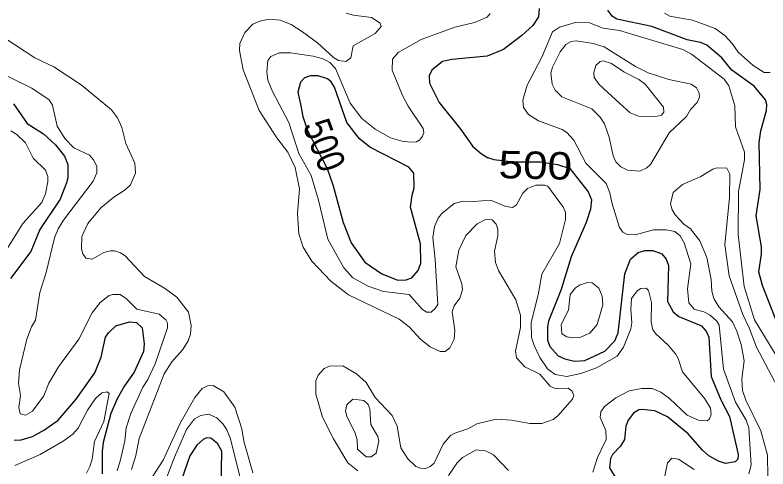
# Model space of a CAD drawing. Extents: x 577 to 602.9, y 7483.8 to 7511.6.
# Drawn here: x 580.747 to 582.941, y 7500.722 to 7502.046 of the extents above; entities that cross this region are included whole.
import ezdxf
from ezdxf.enums import TextEntityAlignment as Align

# ---------------------------------------------------------------- set-up
doc = ezdxf.new("R2010")
doc.units = 0
doc.header["$LTSCALE"] = 0.032
doc.layers.add('1', color=7, linetype='Continuous', lineweight=25)
doc.layers.add('2', color=7, linetype='Continuous', lineweight=13)
doc.layers.add('61', color=7, linetype='Continuous')

msp = doc.modelspace()

# ---------------------------------------------------------------- linework, layer by layer
at = {"layer": '1'}
for points in [[(582.2747, 7502.0656), (582.2731, 7502.041), (582.2564, 7502.0155), (582.2246, 7501.9861), (582.1705, 7501.9456), (582.1228, 7501.9265), (582.0202, 7501.9169), (581.9932, 7501.9106), (581.9622, 7501.8851), (581.9542, 7501.8692), (581.955, 7501.847), (581.9828, 7501.7913), (582.0464, 7501.7126), (582.0814, 7501.6625), (582.1061, 7501.641), (582.1244, 7501.6307), (582.1427, 7501.6251), (582.1994, 7501.6183), (582.2777, 7501.6183), (582.3277, 7501.6099), (582.3645, 7501.5981), (582.417, 7501.5305), (582.4273, 7501.5074), (582.4242, 7501.4804), (582.4114, 7501.4414), (582.3677, 7501.3412), (582.3383, 7501.2458)], [(582.9776, 7501.1234), (582.9259, 7501.2569), (582.9148, 7501.2975), (582.9227, 7501.3484), (582.9227, 7501.3699), (582.9068, 7501.4605), (582.9188, 7501.5376), (582.9156, 7501.6744), (582.9203, 7501.7086), (582.937, 7501.7674), (582.9378, 7501.7857), (582.9339, 7501.7985), (582.9013, 7501.839), (582.8361, 7501.8851), (582.8074, 7501.9209), (582.7629, 7501.9583), (582.7446, 7501.9662), (582.7064, 7501.9734), (582.6031, 7502.0132), (582.5013, 7502.0346), (582.4878, 7502.0426), (582.475, 7502.0601)], [(580.7424, 7501.7873), (580.7829, 7501.7301), (580.8298, 7501.6999), (580.8648, 7501.6673), (580.8911, 7501.6347), (580.9006, 7501.61), (580.9006, 7501.5718), (580.8974, 7501.5567), (580.8783, 7501.509), (580.8195, 7501.4208), (580.7932, 7501.3563), (580.7336, 7501.2776)], [(582.3383, 7501.2458), (582.3017, 7501.1536), (582.2985, 7501.1377), (582.2985, 7501.0979), (582.3057, 7501.0796), (582.3303, 7501.0518), (582.3494, 7501.043), (582.3772, 7501.0367), (582.4082, 7501.0383), (582.4663, 7501.0661), (582.4949, 7501.0963), (582.5053, 7501.1194), (582.5243, 7501.2911), (582.541, 7501.3341), (582.5633, 7501.3532), (582.5824, 7501.3595), (582.6062, 7501.3595), (582.6325, 7501.35), (582.6452, 7501.3341), (582.6516, 7501.3158), (582.6484, 7501.2108), (582.6651, 7501.1806), (582.6818, 7501.1671), (582.7478, 7501.1401), (582.7621, 7501.1226), (582.7693, 7501.1067), (582.7756, 7500.9914), (582.8042, 7500.9238), (582.8297, 7500.8753), (582.8551, 7500.7647), (582.8535, 7500.7504), (582.8456, 7500.7425), (582.8178, 7500.7385), (582.7971, 7500.7449), (582.7693, 7500.7608), (582.751, 7500.7767), (582.7088, 7500.8244), (582.6484, 7500.8745), (582.6118, 7500.892), (582.5736, 7500.8959), (582.5649, 7500.8943), (582.5498, 7500.8848), (582.5339, 7500.8641), (582.5275, 7500.8474), (582.5235, 7500.8085), (582.5116, 7500.7886), (582.4886, 7500.7647), (582.483, 7500.7528), (582.4798, 7500.725), (582.5243, 7500.6518)], [(580.7447, 7500.8061), (580.7654, 7500.8069), (580.798, 7500.8164), (580.833, 7500.8363), (580.8728, 7500.8649), (580.9252, 7500.9262), (580.9793, 7501.0025), (580.9984, 7501.0486), (581.0111, 7501.1067), (581.0191, 7501.1194), (581.0413, 7501.1393), (581.0811, 7501.1512), (581.101, 7501.1496), (581.1177, 7501.1337), (581.1232, 7501.0868), (581.1217, 7501.0645), (581.0946, 7501.0041), (581.066, 7500.9643), (581.0445, 7500.9269), (581.0262, 7500.884), (581.004, 7500.7989), (581.0008, 7500.7727), (581.0008, 7500.7075)], [(581.3467, 7500.6081), (581.3499, 7500.7743), (581.3371, 7500.7965), (581.3181, 7500.8116), (581.3053, 7500.8132), (581.295, 7500.8085), (581.2767, 7500.7918), (581.2568, 7500.7608), (581.233, 7500.6932)]]:
    msp.add_lwpolyline(points, dxfattribs=at)
msp.add_lwpolyline([(581.5854, 7501.75), (581.5997, 7501.7094), (581.6563, 7501.5986), (581.6746, 7501.5476), (581.7037, 7501.4406), (581.7268, 7501.3818), (581.7665, 7501.3253), (581.8158, 7501.2911), (581.8628, 7501.2728), (581.8866, 7501.2736), (581.9033, 7501.28), (581.9224, 7501.3015), (581.9296, 7501.3229), (581.9288, 7501.3786), (581.9001, 7501.486), (581.9041, 7501.5209), (581.9105, 7501.5424), (581.9089, 7501.5854), (581.8946, 7501.6021), (581.7809, 7501.6609), (581.7506, 7501.6855), (581.7141, 7501.7325), (581.6783, 7501.8358), (581.6687, 7501.8509), (581.6576, 7501.8597), (581.6306, 7501.8684), (581.6083, 7501.8692), (581.5908, 7501.8629), (581.5789, 7501.8501), (581.5709, 7501.8215), (581.5789, 7501.7865)], close=True, dxfattribs=at)
at = {"layer": '2'}
for points in [[(581.7117, 7502.0521), (581.7339, 7502.0458), (581.7864, 7502.0386), (581.8111, 7502.0227), (581.8143, 7502.0124), (581.7968, 7501.9925), (581.7323, 7501.9567), (581.726, 7501.9217), (581.7109, 7501.9106), (581.6902, 7501.9138), (581.6751, 7501.9225), (581.6282, 7501.9654), (581.5852, 7501.9973), (581.5518, 7502.0187), (581.52, 7502.0314), (581.4874, 7502.0346), (581.4604, 7502.0283), (581.4397, 7502.0195), (581.4167, 7501.9957), (581.4024, 7501.9631), (581.4008, 7501.9424), (581.4119, 7501.8859), (581.4588, 7501.7682), (581.5097, 7501.6879), (581.5423, 7501.6458), (581.5638, 7501.6013), (581.5765, 7501.5392), (581.5701, 7501.4677), (581.5741, 7501.408), (581.5868, 7501.3691), (581.6123, 7501.3285), (581.6679, 7501.2697), (581.7188, 7501.2299), (581.8667, 7501.1591), (581.8962, 7501.1369), (581.9296, 7501.0995), (581.9566, 7501.078), (581.986, 7501.0645), (582.0003, 7501.0645), (582.0146, 7501.0756), (582.0266, 7501.1003), (582.0289, 7501.1265), (582.021, 7501.1806), (582.0274, 7501.1981), (582.0433, 7501.2204), (582.0512, 7501.2442), (582.0496, 7501.2617), (582.0313, 7501.3118), (582.0409, 7501.3603), (582.0608, 7501.4033), (582.0942, 7501.4367), (582.1164, 7501.4486), (582.1307, 7501.451), (582.1379, 7501.4486), (582.1498, 7501.4359), (582.1546, 7501.4215), (582.1538, 7501.4017), (582.1442, 7501.3571), (582.1474, 7501.3245), (582.1562, 7501.3015), (582.2071, 7501.2156), (582.2206, 7501.1711), (582.2206, 7501.1345), (582.2055, 7501.0661), (582.2087, 7501.0462), (582.2325, 7501.02), (582.2762, 7500.9985), (582.3065, 7500.9635), (582.3216, 7500.9572), (582.3589, 7500.958), (582.3709, 7500.9492), (582.3756, 7500.9365), (582.3717, 7500.9254), (582.3287, 7500.8776), (582.3152, 7500.8665), (582.2826, 7500.8546), (582.2476, 7500.8546), (582.1936, 7500.8641), (582.1498, 7500.8673), (582.0934, 7500.8538), (582.0663, 7500.8395), (582.0289, 7500.8268), (582.0162, 7500.8196), (581.9948, 7500.7942), (581.9685, 7500.7393), (581.9574, 7500.7289), (581.9439, 7500.7234), (581.9288, 7500.7242), (581.9152, 7500.7297), (581.8914, 7500.752), (581.8715, 7500.7838), (581.8604, 7500.8474)], [(581.6314, 7501.5066), (581.6099, 7501.5782), (581.5741, 7501.6426), (581.5447, 7501.7325), (581.4978, 7501.8231), (581.4843, 7501.8565), (581.4811, 7501.8804), (581.4835, 7501.9138), (581.493, 7501.9257), (581.5169, 7501.936), (581.5495, 7501.936), (581.6163, 7501.9265), (581.6449, 7501.9185), (581.6648, 7501.9074), (581.6815, 7501.8899), (581.7236, 7501.7889), (581.7578, 7501.7444), (581.7968, 7501.7134), (581.8413, 7501.6879), (581.8755, 7501.6784), (581.8993, 7501.6752), (581.9176, 7501.6768), (581.9272, 7501.6824), (581.9351, 7501.6927), (581.9383, 7501.7022), (581.9367, 7501.715), (581.893, 7501.7802), (581.8763, 7501.8112), (581.8461, 7501.8851), (581.8469, 7501.9177), (581.8636, 7501.9368), (581.9303, 7501.975), (582.0289, 7502.0108), (582.0862, 7502.0243), (582.1228, 7502.0402), (582.1323, 7502.0505)], [(582.6396, 7502.0513), (582.6555, 7502.0426), (582.7215, 7502.0314), (582.7875, 7502.0068), (582.8154, 7501.9861), (582.8376, 7501.9631), (582.8551, 7501.9376), (582.8981, 7501.8987), (582.9307, 7501.8788), (582.9482, 7501.8788)], [(582.7104, 7501.2069), (582.7072, 7501.2474), (582.7168, 7501.3206), (582.6977, 7501.3818), (582.6858, 7501.4025), (582.6699, 7501.4144), (582.6444, 7501.42), (582.6078, 7501.4192), (582.5546, 7501.4048), (582.5315, 7501.4064), (582.5188, 7501.4128), (582.5092, 7501.4263), (582.487, 7501.4955), (582.4806, 7501.5273), (582.4695, 7501.5551), (582.4106, 7501.614), (582.3756, 7501.6816), (582.355, 7501.7038), (582.3415, 7501.7126), (582.2723, 7501.738), (582.2436, 7501.7563), (582.2285, 7501.7762), (582.2269, 7501.7977), (582.2397, 7501.8414), (582.2834, 7501.9249), (582.3136, 7501.9973), (582.3335, 7502.0108), (582.3836, 7502.0251), (582.4218, 7502.0235), (582.4615, 7502.0076), (582.5084, 7502.0012), (582.6937, 7501.9456), (582.7184, 7501.9321), (582.8138, 7501.8589), (582.8273, 7501.8398), (582.8448, 7501.7818), (582.8472, 7501.7197), (582.8734, 7501.6466), (582.8734, 7501.6243), (582.8559, 7501.5313), (582.8543, 7501.4064), (582.8718, 7501.2546), (582.9021, 7501.1575), (582.9625, 7501.0582)], [(581.2044, 7501.0343), (581.2362, 7501.0709), (581.2513, 7501.0963), (581.2584, 7501.1154), (581.2608, 7501.1409), (581.2529, 7501.1798), (581.2187, 7501.2228), (581.1829, 7501.2498), (581.1248, 7501.2832), (581.0676, 7501.3436), (581.0549, 7501.3524), (581.0374, 7501.3587), (581.0254, 7501.3587), (581.0056, 7501.3532), (580.9722, 7501.3341), (580.9531, 7501.3373), (580.9443, 7501.3492), (580.9404, 7501.3643), (580.9419, 7501.4001), (580.9594, 7501.4382), (580.9968, 7501.4836), (581.035, 7501.5154), (581.0684, 7501.5361), (581.0835, 7501.5512), (581.0986, 7501.5846), (581.0962, 7501.614), (581.07, 7501.6712), (581.0588, 7501.7181), (581.0461, 7501.7468), (581.0286, 7501.7698), (580.9396, 7501.843), (580.86, 7501.8947), (580.8044, 7501.9217), (580.6851, 7501.9996)], [(580.6867, 7501.8859), (580.7964, 7501.8327), (580.8465, 7501.7985), (580.8561, 7501.7834), (580.8696, 7501.7221), (580.8918, 7501.6863), (580.9189, 7501.6593), (580.9642, 7501.637), (580.9761, 7501.6243), (580.9857, 7501.6052), (580.9857, 7501.5861), (580.9745, 7501.5615), (580.8887, 7501.4478), (580.8728, 7501.4223), (580.8624, 7501.3961), (580.8378, 7501.2951), (580.8195, 7501.2371), (580.8068, 7501.156), (580.7948, 7501.1369), (580.7813, 7501.1003), (580.7598, 7501.0112), (580.7567, 7500.9715), (580.763, 7500.9365), (580.7583, 7500.9015), (580.7622, 7500.8832), (580.7773, 7500.8792), (580.798, 7500.8904), (580.8314, 7500.9357), (580.8457, 7500.9723), (580.8736, 7501.02), (580.9332, 7501.1011), (580.9722, 7501.1774), (580.9952, 7501.2076), (581.0215, 7501.2283), (581.0318, 7501.2315), (581.0533, 7501.2307), (581.0716, 7501.218), (581.1018, 7501.1878), (581.167, 7501.1735)], [(580.7352, 7501.7086), (580.7527, 7501.6975), (580.7773, 7501.6736), (580.7996, 7501.6291), (580.8354, 7501.5933), (580.8425, 7501.575), (580.8425, 7501.5599), (580.8362, 7501.5249), (580.8251, 7501.4995), (580.7702, 7501.4382), (580.7233, 7501.3635)], [(582.941, 7500.6979), (582.9402, 7500.7623), (582.9211, 7500.8331), (582.8766, 7500.923), (582.8671, 7500.9508), (582.8655, 7500.985), (582.8718, 7501.0375), (582.8631, 7501.0852), (582.8512, 7501.1242), (582.8384, 7501.1512), (582.7987, 7501.1949), (582.7836, 7501.2196), (582.778, 7501.241), (582.7764, 7501.2744), (582.7629, 7501.3388), (582.743, 7501.3874), (582.716, 7501.4223), (582.6961, 7501.4359), (582.6707, 7501.4637), (582.6619, 7501.478), (582.6571, 7501.4955), (582.6651, 7501.5289), (582.6921, 7501.552), (582.7462, 7501.575), (582.7804, 7501.5965), (582.7923, 7501.6005), (582.8217, 7501.5997), (582.8305, 7501.5822), (582.8289, 7501.5138), (582.8162, 7501.3762), (582.8281, 7501.2856), (582.8679, 7501.1727), (582.8869, 7501.1337), (582.9076, 7501.0772), (582.9696, 7500.9619)], [(582.4313, 7500.713), (582.4448, 7500.756), (582.4695, 7500.8085), (582.4687, 7500.8347), (582.4528, 7500.8721), (582.4544, 7500.8888), (582.4655, 7500.9047), (582.4981, 7500.9301), (582.5371, 7500.95), (582.5728, 7500.9572), (582.6039, 7500.9564), (582.6293, 7500.946), (582.6548, 7500.9277), (582.7056, 7500.8792), (582.739, 7500.8641), (582.7645, 7500.8625), (582.7708, 7500.8681), (582.7756, 7500.8816), (582.774, 7500.8991), (582.7573, 7500.9269), (582.6921, 7501.0057), (582.6794, 7501.0446), (582.6715, 7501.0582), (582.6508, 7501.0828), (582.6142, 7501.1162), (582.6062, 7501.1281), (582.6015, 7501.1504), (582.6023, 7501.2076), (582.5935, 7501.2426), (582.5864, 7501.2498), (582.5713, 7501.2482), (582.5601, 7501.2418), (582.5442, 7501.2196), (582.5418, 7501.187), (582.545, 7501.1488), (582.5418, 7501.1313), (582.5204, 7501.0772), (582.5021, 7501.051), (582.4416, 7501.0168), (582.3963, 7501.0009), (582.355, 7500.9922), (582.3216, 7500.9977), (582.2993, 7501.0144), (582.277, 7501.047), (582.2596, 7501.082), (582.2524, 7501.1059), (582.2516, 7501.148), (582.2731, 7501.2347), (582.2826, 7501.2903), (582.3343, 7501.3794), (582.3518, 7501.4494), (582.3518, 7501.4701), (582.3454, 7501.4852), (582.3001, 7501.5472), (582.2914, 7501.5504), (582.2651, 7501.5496), (582.2405, 7501.54), (582.2269, 7501.5265), (582.2087, 7501.4923), (582.1967, 7501.4852), (582.1776, 7501.4875), (582.1331, 7501.5058), (582.0846, 7501.5019), (582.0536, 7501.5035), (582.0274, 7501.4963), (581.9908, 7501.4669), (581.9804, 7501.4541), (581.9693, 7501.4295), (581.9645, 7501.3977), (581.9717, 7501.3333), (581.9789, 7501.2021), (581.9717, 7501.1902), (581.9598, 7501.1798), (581.9463, 7501.1798), (581.9335, 7501.1878), (581.8954, 7501.2315), (581.8214, 7501.2395), (581.7761, 7501.2554), (581.7316, 7501.2792), (581.7053, 7501.3086), (581.6584, 7501.3929), (581.6314, 7501.5066)], [(582.8854, 7500.7075), (582.8925, 7500.7345), (582.8861, 7500.8419), (582.8782, 7500.8641), (582.8472, 7500.9174), (582.8122, 7501.0136), (582.7995, 7501.1416), (582.7923, 7501.1536), (582.7732, 7501.1711), (582.7549, 7501.1806), (582.7263, 7501.1886), (582.7104, 7501.2069)], [(581.167, 7501.1735), (581.1869, 7501.1568), (581.1916, 7501.1472), (581.1916, 7501.1337), (581.1551, 7501.0287), (581.1344, 7500.9834), (581.1193, 7500.9603), (581.0843, 7500.884), (581.0708, 7500.8419), (581.0668, 7500.8045), (581.0541, 7500.7488), (581.0445, 7500.717)], [(581.0867, 7500.7202), (581.0994, 7500.7616), (581.1089, 7500.8109), (581.1821, 7500.9993), (581.2044, 7501.0343)], [(581.8604, 7500.8474), (581.8461, 7500.8784), (581.7968, 7500.9309), (581.7705, 7500.9739), (581.7427, 7501.0001), (581.7021, 7501.0232), (581.664, 7501.0216), (581.6481, 7501.0152), (581.6306, 7500.9953), (581.6242, 7500.9794), (581.6242, 7500.9405), (581.6433, 7500.8729), (581.6751, 7500.8101), (581.7172, 7500.7401), (581.7459, 7500.717)], [(581.4397, 7500.7107), (581.4143, 7500.8029), (581.4079, 7500.8395), (581.388, 7500.9023), (581.3554, 7500.9468), (581.3244, 7500.9659), (581.3085, 7500.9643), (581.2926, 7500.9572), (581.2711, 7500.9309), (581.2274, 7500.8538), (581.1789, 7500.748), (581.1471, 7500.6979)], [(580.7463, 7500.7321), (580.8203, 7500.7647), (580.8871, 7500.8029), (580.9157, 7500.8236), (580.9308, 7500.8411), (580.9578, 7500.8936), (580.9817, 7500.9277), (581, 7500.9444), (581.0159, 7500.9476)], [(581.0159, 7500.9476), (581.0215, 7500.9421), (581.0056, 7500.8602), (580.9785, 7500.8021), (580.9714, 7500.7504), (580.965, 7500.7289), (580.9555, 7500.7099)], [(581.1749, 7500.6606), (581.2115, 7500.7568), (581.2465, 7500.8371), (581.2704, 7500.8681), (581.2886, 7500.8784), (581.3109, 7500.8816), (581.3356, 7500.8713), (581.3538, 7500.853), (581.3642, 7500.8363), (581.3753, 7500.8101), (581.4024, 7500.7003)], [(582.1848, 7500.7178), (582.1411, 7500.7631), (582.118, 7500.7751), (582.091, 7500.7783), (582.0512, 7500.7552), (582.0361, 7500.7401), (582.0107, 7500.7027)], [(582.6412, 7500.7019), (582.6484, 7500.7401), (582.6611, 7500.7536), (582.681, 7500.7504), (582.7263, 7500.721)]]:
    msp.add_lwpolyline(points, dxfattribs=at)
for points in [[(582.4281, 7501.7722), (582.452, 7501.7484), (582.4647, 7501.7293), (582.479, 7501.6895), (582.4902, 7501.6355), (582.4981, 7501.618), (582.5124, 7501.6036), (582.5323, 7501.5941), (582.5681, 7501.5909), (582.588, 7501.6005), (582.5991, 7501.61), (582.6532, 7501.7022), (582.7041, 7501.75), (582.716, 7501.7706), (582.7351, 7501.7913), (582.7422, 7501.8064), (582.7414, 7501.8183), (582.7327, 7501.8334), (582.7176, 7501.8446), (582.6524, 7501.8581), (582.5919, 7501.8772), (582.5554, 7501.8963), (582.4639, 7501.9535), (582.4321, 7501.9631), (582.382, 7501.971), (582.3677, 7501.9686), (582.3526, 7501.9607), (582.3359, 7501.9392), (582.3136, 7501.8939), (582.3089, 7501.8764), (582.3128, 7501.8446), (582.3216, 7501.8271), (582.3407, 7501.8072)], [(582.51, 7501.7881), (582.5395, 7501.7611), (582.5641, 7501.7508), (582.615, 7501.75), (582.6309, 7501.7539), (582.6381, 7501.7627), (582.6373, 7501.7778), (582.584, 7501.8446), (582.5649, 7501.8581), (582.5212, 7501.8804), (582.4854, 7501.905), (582.4615, 7501.9122), (582.452, 7501.9106), (582.4401, 7501.8994), (582.4337, 7501.8788), (582.4353, 7501.8637), (582.4496, 7501.8438)], [(582.456, 7501.187), (582.4432, 7501.1432), (582.4226, 7501.1178), (582.3931, 7501.1059), (582.3717, 7501.1051), (582.355, 7501.1075), (582.3407, 7501.1162), (582.3383, 7501.1432), (582.3605, 7501.1854), (582.3653, 7501.2307), (582.3804, 7501.2506), (582.3923, 7501.2585), (582.4154, 7501.2657), (582.4289, 7501.2649), (582.4488, 7501.2498), (582.4583, 7501.2259), (582.4599, 7501.2005)], [(581.7371, 7500.8291), (581.7443, 7500.8069), (581.7451, 7500.7798), (581.7705, 7500.7576), (581.7848, 7500.7576), (581.7999, 7500.7679), (581.8071, 7500.8029), (581.8047, 7500.8164), (581.784, 7500.8522), (581.7809, 7500.8975), (581.7761, 7500.9102), (581.7634, 7500.9222), (581.7316, 7500.9262), (581.7141, 7500.9095), (581.7101, 7500.892), (581.7141, 7500.8753)]]:
    msp.add_lwpolyline(points, close=True, dxfattribs=at)

# ---------------------------------------------------------------- texts
at = {"layer": '61'}
for rotation, width, p in [(290.547, 0.85, (581.6115, 7501.6528)), (358.643, 1.2, (582.2626, 7501.5681))]:
    msp.add_text('500', height=0.08, rotation=rotation, dxfattribs=dict(at, width=width)).set_placement(p, align=Align.CENTER)

doc.saveas('drawing.dxf')
